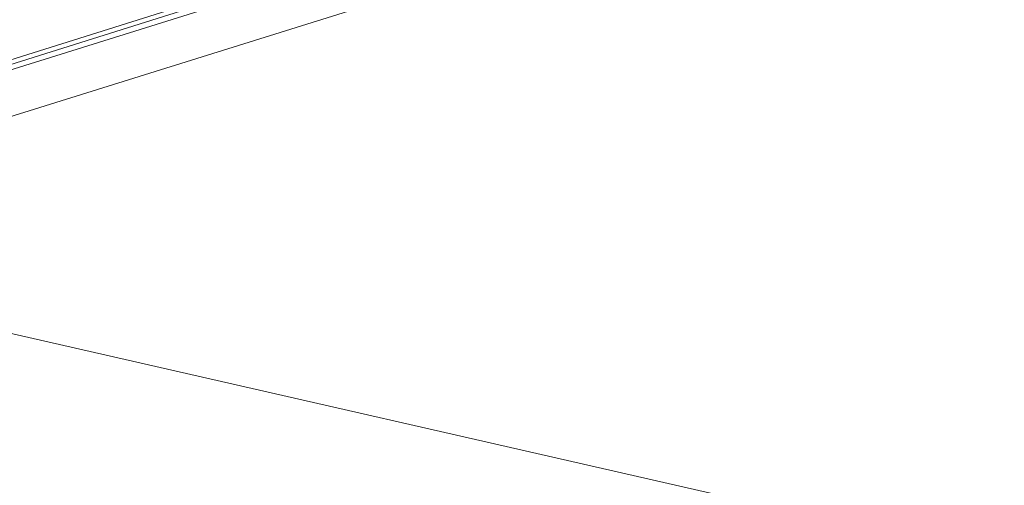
# Model space of a CAD drawing. Header units: millimetres. Extents: x -3490 to 61924, y -72580 to 6847.
# Tile 747 of 1056: x 19515 to 20618, y 991 to 1512. Entities that reach past the tile are written whole.
import ezdxf

# ---------------------------------------------------------------- set-up
doc = ezdxf.new("R2010")
doc.units = ezdxf.units.MM
doc.layers.add('COTAS_P', color=1, linetype='Continuous', lineweight=0)
doc.layers.add('lateral_C02', color=7, linetype='Continuous', lineweight=0)
doc.dimstyles.new('R19_100', dxfattribs={"dimtxt": 250, "dimasz": 150, "dimexe": 150, "dimexo": 80, "dimgap": 100, "dimtad": 1, "dimtih": 1, "dimtoh": 1, "dimdsep": 46, "dimcen": 0.09, "dimadec": 0, "dimazin": 0, "dimtfac": 1, "dimtdec": 4, "dimtofl": 0, "dimtmove": 0, "dimatfit": 3, "dimfxl": 1, "dimtolj": 1, "dimtzin": 0, "dimarcsym": 0})

# ---------------------------------------------------------------- blocks, each defined once
blk = doc.blocks.new('DIM_R29_4')
at = {"layer": 'COTAS_P'}
for p, q in [((15248.4, 1279.1), (24311.8, 4109.1)), ((24311.8, 4109.1), (24155.2, 4107.3)), ((24311.8, 4109.1), (24182.1, 4021.4)), ((24580.1, 3250), (24311.8, 4109.1)), ((15248.4, 1279.1), (15378.1, 1366.8)), ((15248.4, 1279.1), (15405, 1280.8)), ((15516.6, 420), (15248.4, 1279.1))]:
    blk.add_line(p, q, dxfattribs=at)
blk.add_text('9495 P', height=250, rotation=17.3406, dxfattribs=at).set_placement((19750.3, 2789.5))
blk = doc.blocks.new('DIM_R29_19')
at = {"layer": 'COTAS_P'}
for p, q in [((18820, 2240), (18620, 1362.5)), ((18620, 1362.5), (18776.2, 1373)), ((27700, -707.5), (18620, 1362.5)), ((18620, 1362.5), (18756.2, 1285.3)), ((27900, 170), (27700, -707.5)), ((27700, -707.5), (27563.7, -630.3)), ((27700, -707.5), (27543.7, -718))]:
    blk.add_line(p, q, dxfattribs=at)
blk.add_text('9312.96 P', height=250, rotation=167.1576, dxfattribs=at).set_placement((23137.7, 230))

msp = doc.modelspace()

# ---------------------------------------------------------------- linework, layer by layer
at = {"layer": 'lateral_C02'}
for p, q in [((15575.415, 232.817), (24634.01, 3078.273)), ((15576.913, 228.047), (24635.508, 3073.503)), ((19394.427, 1421.296), (20539.887, 1778.958)), ((19409.329, 1373.569), (20554.789, 1731.231))]:
    msp.add_line(p, q, dxfattribs=at)

# ---------------------------------------------------------------- dimensions: what is measured, and where the dimension line sits
at = {"layer": 'COTAS_P'}
for p1, p2, picture, middle in [((15516.618, 420), (24580.067, 3250), 'DIM_R29_4', (19780.096, 2694.095)), ((27900, 170), (18820, 2240), 'DIM_R29_19', (23159.956, 327.514))]:
    dim = msp.add_aligned_dim(p1=p1, p2=p2, distance=900, text='<> P', dimstyle='R19_100', dxfattribs=at)
    dim.commit()
    dim.dimension.update_dxf_attribs({"geometry": picture, "text_midpoint": middle})

doc.saveas('drawing.dxf')
